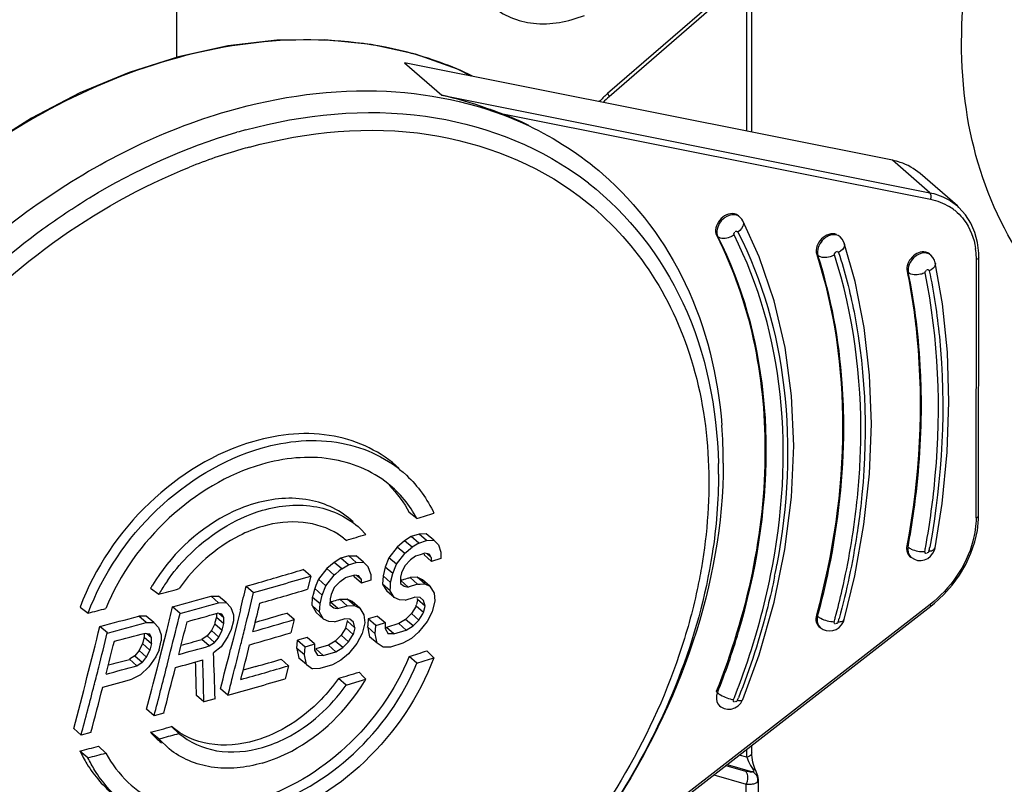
# Model space of a CAD drawing. Header units: millimetres. Extents: x 0 to 420, y 0 to 297.
# Tile 328 of 514: x 357.16 to 359.14, y 132.73 to 134.26. Entities that reach past the tile are written whole.
import ezdxf

# ---------------------------------------------------------------- set-up
doc = ezdxf.new("R2010")
doc.units = ezdxf.units.MM
doc.header["$LTSCALE"] = 23.1
doc.layers.get('0').update_dxf_attribs({"linetype": 'CONTINUOUS'})
doc.layers.add('COURBES', color=7, linetype='CONTINUOUS')

msp = doc.modelspace()

# ---------------------------------------------------------------- linework, layer by layer
at = {"color": 7, "linetype": 'Continuous'}
for p, q in [((358.621, 134.3569), (358.3429, 134.1162)), ((358.6324, 134.0386), (358.6324, 134.3591)), ((358.6241, 134.3505), (358.346, 134.1097)), ((358.6224, 134.0405), (358.6224, 134.3491)), ((358.9154, 133.982), (357.9349, 134.178)), ((357.9349, 134.178), (358.0099, 134.1128)), ((358.0099, 134.1128), (358.9904, 133.9168)), ((358.1288, 134.0761), (358.9915, 133.9036)), ((358.9904, 133.9168), (358.9154, 133.982)), ((359.0454, 133.8902), (358.9704, 133.9553)), ((358.608, 133.8684), (358.6055, 133.8705)), ((358.608, 133.8684), (358.6078, 133.8685)), ((358.5645, 133.8284), (358.562, 133.8305)), ((358.81, 133.828), (358.8091, 133.8288)), ((358.7654, 133.7908), (358.7629, 133.793)), ((358.992, 133.7917), (358.9895, 133.7938)), ((358.9921, 133.7915), (358.992, 133.7917)), ((359.0881, 133.2684), (359.0887, 133.7868)), ((359.0831, 133.264), (359.0837, 133.7825)), ((358.9469, 133.7566), (358.9444, 133.7588)), ((358.8578, 133.2503), (358.8689, 133.3522)), ((357.9599, 133.2622), (357.9445, 133.2744)), ((357.8463, 133.242), (357.8574, 133.2305)), ((357.9641, 133.2312), (357.9485, 133.2263)), ((357.9786, 133.2317), (357.9641, 133.2312)), ((357.9791, 133.2182), (357.9641, 133.2312)), ((357.9937, 133.2187), (357.9786, 133.2317)), ((357.8178, 133.2184), (357.8137, 133.2218)), ((357.935, 133.2179), (357.9204, 133.2052)), ((357.9485, 133.2263), (357.935, 133.2179)), ((357.95, 133.2049), (357.935, 133.2179)), ((357.9635, 133.2132), (357.9485, 133.2263)), ((357.9635, 133.2132), (357.95, 133.2049)), ((357.9635, 133.2132), (357.9791, 133.2182)), ((357.9791, 133.2182), (357.9937, 133.2187)), ((357.9937, 133.2187), (358.003, 133.2093)), ((357.9204, 133.2052), (357.9036, 133.1836)), ((357.9186, 133.1705), (357.9354, 133.1921)), ((357.9354, 133.1921), (357.9204, 133.2052)), ((357.9354, 133.1921), (357.9378, 133.1942)), ((357.9378, 133.1942), (357.9475, 133.2027)), ((357.9475, 133.2027), (357.95, 133.2049)), ((357.9666, 133.1896), (357.9572, 133.1867)), ((357.976, 133.1926), (357.9666, 133.1896)), ((357.9843, 133.1911), (357.9759, 133.1926)), ((357.9884, 133.1842), (357.9795, 133.1919)), ((357.9849, 133.19), (357.9843, 133.1911)), ((357.9884, 133.1842), (357.9849, 133.19)), ((358.003, 133.2093), (358.0081, 133.1946)), ((358.0081, 133.1946), (358.0081, 133.1823)), ((358.9438, 133.2073), (358.9463, 133.2051)), ((357.7937, 133.1744), (357.7789, 133.1618)), ((357.8073, 133.1827), (357.7937, 133.1744)), ((357.8087, 133.1614), (357.7937, 133.1744)), ((357.8231, 133.1875), (357.8073, 133.1827)), ((357.8223, 133.1696), (357.8073, 133.1827)), ((357.8223, 133.1696), (357.8381, 133.1744)), ((357.8231, 133.1875), (357.8378, 133.1878)), ((357.8381, 133.1744), (357.8231, 133.1875)), ((357.8528, 133.1748), (357.8378, 133.1878)), ((357.8381, 133.1744), (357.8528, 133.1748)), ((357.8528, 133.1748), (357.8622, 133.1654)), ((357.9036, 133.1836), (357.8963, 133.1649)), ((357.9186, 133.1705), (357.9036, 133.1836)), ((357.9174, 133.1674), (357.9186, 133.1705)), ((357.9174, 133.1674), (357.9186, 133.1705)), ((357.9468, 133.1793), (357.9353, 133.1675)), ((357.9572, 133.1867), (357.9468, 133.1793)), ((357.9894, 133.1764), (357.9744, 133.1894)), ((357.9884, 133.1842), (357.9887, 133.1816)), ((357.9884, 133.1842), (357.9887, 133.1816)), ((357.9887, 133.1816), (357.9894, 133.1764)), ((358.0081, 133.1823), (357.9894, 133.1764)), ((358.9495, 133.1871), (358.952, 133.1849)), ((358.952, 133.1849), (358.9522, 133.1848)), ((357.7464, 133.1469), (357.7314, 133.1599)), ((357.7789, 133.1618), (357.762, 133.1403)), ((357.7939, 133.1488), (357.7789, 133.1618)), ((357.7964, 133.1509), (357.7939, 133.1488)), ((357.8038, 133.1573), (357.7964, 133.1509)), ((357.8087, 133.1614), (357.8038, 133.1573)), ((357.8087, 133.1614), (357.8223, 133.1696)), ((357.8674, 133.1506), (357.8622, 133.1654)), ((357.8674, 133.1506), (357.8673, 133.1383)), ((357.8963, 133.1649), (357.892, 133.1472)), ((357.9113, 133.1519), (357.8963, 133.1649)), ((357.907, 133.1342), (357.9113, 133.1519)), ((357.9113, 133.1519), (357.9174, 133.1674)), ((357.929, 133.1533), (357.9269, 133.1445)), ((357.9353, 133.1675), (357.929, 133.1533)), ((357.6168, 133.1265), (357.6363, 133.1321)), ((357.7464, 133.1469), (357.7401, 133.1204)), ((357.762, 133.1403), (357.757, 133.1279)), ((357.777, 133.1273), (357.762, 133.1403)), ((357.777, 133.1273), (357.7939, 133.1488)), ((357.8054, 133.1359), (357.7938, 133.1242)), ((357.8054, 133.1359), (357.816, 133.1431)), ((357.8253, 133.146), (357.816, 133.1431)), ((357.8349, 133.1489), (357.8253, 133.146)), ((357.8485, 133.1325), (357.8335, 133.1456)), ((357.8433, 133.1473), (357.8349, 133.1489)), ((357.8475, 133.1404), (357.8385, 133.1482)), ((357.844, 133.1462), (357.8433, 133.1473)), ((357.8475, 133.1404), (357.844, 133.1462)), ((357.8475, 133.1404), (357.8478, 133.1378)), ((357.8475, 133.1404), (357.8478, 133.1378)), ((357.8478, 133.1378), (357.8485, 133.1325)), ((357.8673, 133.1383), (357.8485, 133.1325)), ((357.892, 133.1472), (357.8909, 133.1306)), ((357.9059, 133.1175), (357.8909, 133.1306)), ((357.8909, 133.1306), (357.8991, 133.1168)), ((357.907, 133.1342), (357.892, 133.1472)), ((357.9065, 133.1259), (357.907, 133.1342)), ((357.9269, 133.1445), (357.9268, 133.1322)), ((357.9268, 133.1322), (357.9341, 133.1263)), ((357.9424, 133.1248), (357.9274, 133.1379)), ((357.9305, 133.1389), (357.9288, 133.1383)), ((357.9611, 133.1307), (357.9424, 133.1248)), ((357.9606, 133.1443), (357.9461, 133.1438)), ((357.9611, 133.1307), (357.9461, 133.1438)), ((357.9757, 133.1312), (357.9606, 133.1443)), ((357.971, 133.1394), (357.9606, 133.1443)), ((357.9611, 133.1307), (357.966, 133.1309)), ((357.966, 133.1309), (357.9732, 133.1311)), ((357.986, 133.1263), (357.971, 133.1394)), ((357.9732, 133.1311), (357.9757, 133.1312)), ((357.9757, 133.1312), (357.986, 133.1263)), ((357.4249, 133.1224), (357.4413, 133.1104)), ((357.6168, 133.1265), (357.6318, 133.1135)), ((357.7546, 133.1218), (357.7524, 133.113)), ((357.757, 133.1279), (357.7546, 133.1218)), ((357.7696, 133.1087), (357.7546, 133.1218)), ((357.7696, 133.1087), (357.777, 133.1273)), ((357.7938, 133.1242), (357.7875, 133.11)), ((357.9141, 133.1038), (357.8991, 133.1168)), ((357.9059, 133.1175), (357.9065, 133.1259)), ((357.9141, 133.1038), (357.9059, 133.1175)), ((357.9341, 133.1263), (357.9368, 133.1258)), ((357.9368, 133.1258), (357.9424, 133.1248)), ((357.986, 133.1263), (357.9942, 133.1127)), ((357.9942, 133.1127), (357.9961, 133.097)), ((357.5463, 133.1065), (357.5613, 133.1066)), ((357.5613, 133.0934), (357.5463, 133.1065)), ((357.5763, 133.0935), (357.5613, 133.1066)), ((357.5613, 133.0934), (357.5763, 133.0935)), ((357.5859, 133.084), (357.5763, 133.0935)), ((357.7491, 133.0875), (357.7503, 133.1041)), ((357.7653, 133.0911), (357.7503, 133.1041)), ((357.7647, 133.0828), (357.7653, 133.0911)), ((357.7653, 133.0911), (357.7696, 133.1087)), ((357.7853, 133.1012), (357.7852, 133.0889)), ((357.7875, 133.11), (357.7853, 133.1012)), ((357.801, 133.0814), (357.786, 133.0945)), ((357.7892, 133.0954), (357.7873, 133.0948)), ((357.8049, 133.1002), (357.8196, 133.1005)), ((357.8199, 133.0871), (357.8049, 133.1002)), ((357.8346, 133.0875), (357.8196, 133.1005)), ((357.83, 133.0956), (357.8196, 133.1005)), ((357.845, 133.0825), (357.83, 133.0956)), ((357.9245, 133.0989), (357.9141, 133.1038)), ((357.9359, 133.0984), (357.9245, 133.0989)), ((357.9359, 133.0984), (357.9547, 133.1043)), ((357.9661, 133.1038), (357.9547, 133.1043)), ((357.9613, 133.0997), (357.9602, 133.0953)), ((357.9763, 133.0867), (357.9613, 133.0997)), ((357.9733, 133.0979), (357.9661, 133.1038)), ((357.9763, 133.0867), (357.9733, 133.0979)), ((357.9961, 133.097), (357.9907, 133.075)), ((357.2833, 133.0845), (357.2993, 133.0724)), ((357.484, 133.0719), (357.469, 133.0849)), ((357.5569, 133.0717), (357.5569, 133.0664)), ((357.5677, 133.0706), (357.5592, 133.0723)), ((357.5628, 133.0716), (357.572, 133.0636)), ((357.5859, 133.084), (357.5912, 133.0691)), ((357.6053, 133.0792), (357.5992, 133.0548)), ((357.7133, 133.0594), (357.6983, 133.0725)), ((357.7641, 133.0745), (357.7491, 133.0875)), ((357.7491, 133.0875), (357.7574, 133.0737)), ((357.7724, 133.0606), (357.7574, 133.0737)), ((357.7641, 133.0745), (357.7647, 133.0828)), ((357.7724, 133.0606), (357.7641, 133.0745)), ((357.7852, 133.0889), (357.7926, 133.083)), ((357.7926, 133.083), (357.7953, 133.0825)), ((357.7953, 133.0825), (357.801, 133.0814)), ((357.801, 133.0814), (357.8199, 133.0871)), ((357.8199, 133.0871), (357.8321, 133.0874)), ((357.8321, 133.0874), (357.8346, 133.0875)), ((357.8346, 133.0875), (357.845, 133.0825)), ((357.845, 133.0825), (357.8533, 133.0688)), ((357.9486, 133.0714), (357.937, 133.0597)), ((357.9581, 133.0866), (357.9486, 133.0714)), ((357.9636, 133.0584), (357.9486, 133.0714)), ((357.9731, 133.0735), (357.9581, 133.0866)), ((357.9669, 133.0637), (357.9715, 133.071)), ((357.9715, 133.071), (357.9731, 133.0735)), ((357.9715, 133.071), (357.9731, 133.0735)), ((357.9731, 133.0735), (357.9763, 133.0867)), ((357.9907, 133.075), (357.9801, 133.0555)), ((358.9907, 133.0897), (358.2698, 132.5297)), ((358.271, 132.5262), (358.9919, 133.0862)), ((357.4161, 133.0534), (357.4011, 133.0664)), ((357.4162, 133.0664), (357.4011, 133.0664)), ((357.4161, 133.0534), (357.4312, 133.0534)), ((357.4312, 133.0534), (357.4162, 133.0664)), ((357.4312, 133.0534), (357.4409, 133.0437)), ((357.5537, 133.0512), (357.5472, 133.0372)), ((357.5542, 133.0534), (357.5537, 133.0512)), ((357.5542, 133.0534), (357.5537, 133.0512)), ((357.5537, 133.0512), (357.5687, 133.0382)), ((357.5564, 133.0622), (357.5542, 133.0534)), ((357.5569, 133.0644), (357.5564, 133.0622)), ((357.5569, 133.0644), (357.5564, 133.0622)), ((357.5569, 133.0664), (357.5569, 133.0644)), ((357.5569, 133.0664), (357.5569, 133.0644)), ((357.5569, 133.0644), (357.5719, 133.0514)), ((357.572, 133.0636), (357.5677, 133.0706)), ((357.5687, 133.0382), (357.5719, 133.0514)), ((357.5719, 133.0514), (357.572, 133.0636)), ((357.5912, 133.0568), (357.5868, 133.0392)), ((357.5992, 133.0548), (357.5911, 133.0224)), ((357.5912, 133.0691), (357.5912, 133.0568)), ((357.7133, 133.0594), (357.7068, 133.0331)), ((357.7829, 133.0556), (357.7724, 133.0606)), ((357.7945, 133.055), (357.7829, 133.0556)), ((357.7945, 133.055), (357.8134, 133.0607)), ((357.8249, 133.0602), (357.8134, 133.0607)), ((357.817, 133.0428), (357.8202, 133.056)), ((357.8353, 133.043), (357.8203, 133.056)), ((357.8322, 133.0542), (357.8249, 133.0602)), ((357.8353, 133.043), (357.8322, 133.0542)), ((357.8552, 133.0531), (357.8498, 133.0312)), ((357.8533, 133.0688), (357.8552, 133.0531)), ((357.8621, 133.0607), (357.8613, 133.0496)), ((357.8809, 133.0665), (357.8621, 133.0607)), ((357.8771, 133.0477), (357.8621, 133.0607)), ((357.8771, 133.0477), (357.8924, 133.0524)), ((357.8809, 133.0665), (357.896, 133.0535)), ((357.8924, 133.0524), (357.896, 133.0535)), ((357.8924, 133.0524), (357.896, 133.0535)), ((357.896, 133.0535), (357.8958, 133.0413)), ((357.9234, 133.0514), (357.8984, 133.0436)), ((357.937, 133.0597), (357.9234, 133.0514)), ((357.9384, 133.0383), (357.9234, 133.0514)), ((357.952, 133.0466), (357.937, 133.0597)), ((357.952, 133.0466), (357.9636, 133.0584)), ((357.9801, 133.0555), (357.9633, 133.034)), ((357.9636, 133.0584), (357.9669, 133.0637)), ((358.7647, 133.0661), (358.7622, 133.0683)), ((357.338, 133.0325), (357.323, 133.0456)), ((357.4118, 133.0317), (357.4118, 133.0263)), ((357.4139, 133.0323), (357.4225, 133.0305)), ((357.4176, 133.0315), (357.4268, 133.0235)), ((357.4409, 133.0437), (357.4462, 133.0288)), ((357.4435, 132.9828), (357.4578, 133.0395)), ((357.5472, 133.0372), (357.5385, 133.0266)), ((357.5472, 133.0372), (357.5622, 133.0241)), ((357.5622, 133.0241), (357.5687, 133.0382)), ((357.5868, 133.0392), (357.5803, 133.0252)), ((357.817, 133.0428), (357.8074, 133.0278)), ((357.832, 133.0298), (357.817, 133.0428)), ((357.8353, 133.043), (357.832, 133.0298)), ((357.8759, 133.0311), (357.8609, 133.0441)), ((357.8609, 133.0441), (357.8628, 133.0346)), ((357.8613, 133.0496), (357.8611, 133.0469)), ((357.8628, 133.0346), (357.8648, 133.0251)), ((357.8759, 133.0311), (357.8771, 133.0477)), ((357.8958, 133.0413), (357.9019, 133.031)), ((357.9134, 133.0305), (357.8984, 133.0436)), ((357.9134, 133.0305), (357.9384, 133.0383)), ((357.9384, 133.0383), (357.952, 133.0466)), ((357.9633, 133.034), (357.9486, 133.0213)), ((358.7674, 133.0456), (358.7699, 133.0434)), ((358.7699, 133.0434), (358.77, 133.0433)), ((358.7701, 133.0432), (358.7759, 133.0394)), ((357.409, 133.0133), (357.4085, 133.0111)), ((357.409, 133.0133), (357.4085, 133.0111)), ((357.4112, 133.0221), (357.409, 133.0133)), ((357.4118, 133.0243), (357.4112, 133.0221)), ((357.4118, 133.0243), (357.4112, 133.0221)), ((357.4118, 133.0263), (357.4118, 133.0243)), ((357.4118, 133.0263), (357.4118, 133.0243)), ((357.4118, 133.0243), (357.4268, 133.0112)), ((357.4268, 133.0235), (357.4225, 133.0305)), ((357.4268, 133.0112), (357.4268, 133.0235)), ((357.4418, 132.999), (357.4462, 133.0165)), ((357.4462, 133.0288), (357.4462, 133.0165)), ((357.4473, 132.9976), (357.453, 133.0203)), ((357.5385, 133.0266), (357.5278, 133.0195)), ((357.5428, 133.0064), (357.5278, 133.0195)), ((357.5385, 133.0266), (357.5535, 133.0135)), ((357.5428, 133.0064), (357.5535, 133.0135)), ((357.5535, 133.0135), (357.5544, 133.0146)), ((357.5535, 133.0135), (357.5544, 133.0146)), ((357.5544, 133.0146), (357.5607, 133.0224)), ((357.5607, 133.0224), (357.5622, 133.0241)), ((357.5607, 133.0224), (357.5622, 133.0241)), ((357.5803, 133.0252), (357.5663, 133.0049)), ((357.5911, 133.0224), (357.5855, 133.0001)), ((357.6063, 133.0101), (357.6071, 133.0132)), ((357.7188, 133.0013), (357.72, 133.0179)), ((357.7391, 133.0235), (357.72, 133.0179)), ((357.72, 133.0179), (357.735, 133.0048)), ((357.7541, 133.0105), (357.7391, 133.0235)), ((357.7957, 133.0162), (357.782, 133.008)), ((357.8074, 133.0278), (357.7957, 133.0162)), ((357.8107, 133.0031), (357.7957, 133.0162)), ((357.8224, 133.0148), (357.8074, 133.0278)), ((357.8107, 133.0031), (357.8224, 133.0148)), ((357.8391, 133.0117), (357.8221, 132.9904)), ((357.8224, 133.0148), (357.8258, 133.0202)), ((357.8258, 133.0202), (357.8304, 133.0273)), ((357.8304, 133.0273), (357.832, 133.0298)), ((357.8304, 133.0273), (357.832, 133.0298)), ((357.8498, 133.0312), (357.8391, 133.0117)), ((357.8798, 133.012), (357.8648, 133.0251)), ((357.8798, 133.012), (357.8759, 133.0311)), ((357.8922, 133.0037), (357.8798, 133.012)), ((357.9134, 133.0305), (357.9019, 133.031)), ((357.9318, 133.012), (357.9068, 133.0042)), ((357.9486, 133.0213), (357.9318, 133.012)), ((357.4019, 132.9971), (357.3932, 132.9866)), ((357.4085, 133.0111), (357.4019, 132.9971)), ((357.4019, 132.9971), (357.4169, 132.9841)), ((357.4085, 133.0111), (357.4235, 132.9981)), ((357.4169, 132.9841), (357.4235, 132.9981)), ((357.4268, 133.0112), (357.4235, 132.9981)), ((357.4418, 132.999), (357.4352, 132.9849)), ((357.4587, 132.9704), (357.4651, 132.9957)), ((357.5663, 133.0049), (357.5513, 132.9925)), ((357.7338, 132.9883), (357.7188, 133.0013)), ((357.7188, 133.0013), (357.7228, 132.9822)), ((357.7338, 132.9883), (357.735, 133.0048)), ((357.735, 133.0048), (357.7506, 133.0094)), ((357.7506, 133.0094), (357.7541, 133.0105)), ((357.7506, 133.0094), (357.7541, 133.0105)), ((357.7541, 133.0105), (357.7539, 132.9983)), ((357.7539, 132.9983), (357.7601, 132.988)), ((357.782, 133.008), (357.7567, 133.0004)), ((357.7717, 132.9874), (357.7567, 133.0004)), ((357.7717, 132.9874), (357.797, 132.9949)), ((357.797, 132.9949), (357.782, 133.008)), ((357.797, 132.9949), (357.8107, 133.0031)), ((357.9068, 133.0042), (357.8922, 133.0037)), ((357.9938, 132.9824), (357.9798, 132.9965)), ((357.3932, 132.9866), (357.3823, 132.9796)), ((357.3973, 132.9666), (357.3823, 132.9796)), ((357.3932, 132.9866), (357.4082, 132.9736)), ((357.3973, 132.9666), (357.4082, 132.9736)), ((357.4082, 132.9736), (357.4092, 132.9747)), ((357.4082, 132.9736), (357.4092, 132.9747)), ((357.4092, 132.9747), (357.4155, 132.9823)), ((357.4155, 132.9823), (357.4169, 132.9841)), ((357.4155, 132.9823), (357.4169, 132.9841)), ((357.4352, 132.9849), (357.4211, 132.9648)), ((357.4378, 132.9605), (357.4444, 132.9865)), ((357.7019, 132.9667), (357.6869, 132.9798)), ((357.7378, 132.9692), (357.7228, 132.9822)), ((357.7378, 132.9692), (357.7338, 132.9883)), ((357.7601, 132.988), (357.7717, 132.9874)), ((357.8072, 132.9778), (357.7903, 132.9687)), ((357.8221, 132.9904), (357.8072, 132.9778)), ((357.9596, 132.9716), (357.9442, 132.9852)), ((357.4211, 132.9648), (357.4048, 132.9482)), ((357.458, 132.9675), (357.4587, 132.9704)), ((357.6363, 132.965), (357.6109, 132.9578)), ((357.7019, 132.9667), (357.6952, 132.9405)), ((357.7378, 132.9692), (357.7503, 132.9608)), ((357.765, 132.9611), (357.7503, 132.9608)), ((357.7903, 132.9687), (357.765, 132.9611)), ((357.8526, 132.9445), (357.8435, 132.9539)), ((357.4048, 132.9482), (357.3874, 132.9395)), ((357.8175, 132.9277), (357.8022, 132.9413)), ((357.8175, 132.9277), (357.8369, 132.9335)), ((357.8369, 132.9335), (357.8573, 132.9397)), ((357.8573, 132.9397), (357.8526, 132.9445)), ((357.3119, 132.9295), (357.3116, 132.9283)), ((357.5802, 132.9074), (357.5652, 132.9205)), ((358.5636, 132.9126), (358.5611, 132.9147)), ((357.532, 132.8939), (357.517, 132.9069)), ((357.5545, 132.9002), (357.532, 132.8939)), ((357.4318, 132.8663), (357.4168, 132.8794)), ((358.5667, 132.887), (358.5676, 132.8862)), ((357.4513, 132.8716), (357.4318, 132.8663)), ((357.2853, 132.8274), (357.2703, 132.8404)), ((357.4671, 132.8446), (357.4818, 132.8308)), ((357.3049, 132.8325), (357.2853, 132.8274)), ((357.4384, 132.8218), (357.4248, 132.833)), ((357.4411, 132.8196), (357.4384, 132.8218)), ((357.4411, 132.8196), (357.4384, 132.8218)), ((357.4411, 132.8196), (357.4482, 132.8215)), ((357.4411, 132.8196), (357.4482, 132.8215)), ((357.462, 132.7996), (357.4411, 132.8196)), ((357.299, 132.7819), (357.283, 132.7953)), ((357.3202, 132.8051), (357.3348, 132.7912)), ((358.6224, 132.7829), (358.6224, 132.7992)), ((358.6324, 132.7916), (358.6324, 132.8069)), ((358.6224, 132.7829), (358.6071, 132.7873)), ((358.6224, 132.7829), (358.626, 132.7746)), ((358.5802, 132.7664), (358.6196, 132.755)), ((358.583, 132.7685), (358.634, 132.7538)), ((358.6265, 132.7534), (358.6196, 132.755)), ((358.5561, 132.7476), (358.621, 132.7289)), ((358.6348, 132.7538), (358.634, 132.7538)), ((358.646, 132.5253), (358.646, 132.7379)), ((358.621, 132.5037), (358.621, 132.7289))]:
    msp.add_line(p, q, dxfattribs=at)
for points in [[(358.0688, 134.1512), (358.0412, 134.1652), (357.9569, 134.1951), (357.8678, 134.2148), (357.7747, 134.2241), (357.6785, 134.223), (357.5803, 134.2117), (357.481, 134.1901), (357.3815, 134.1585), (357.2827, 134.1172), (357.1856, 134.0666), (357.0912, 134.0072), (357.0004, 133.9395), (356.9141, 133.864), (356.8331, 133.7816), (356.7584, 133.6931), (356.6909, 133.5995), (356.6311, 133.5017), (356.5798, 133.4008), (356.5375, 133.2979), (356.5046, 133.1942), (356.4814, 133.0907), (356.4679, 132.9886), (356.4643, 132.9032)], [(359.0887, 133.7868), (359.0885, 133.7952), (359.086, 133.8166), (359.0807, 133.8368), (359.0727, 133.8555), (359.062, 133.8725), (359.0487, 133.8872), (359.0454, 133.8902)], [(358.6145, 133.8601), (358.6123, 133.8636), (358.6078, 133.8685)], [(358.7124, 133.3051), (358.7168, 133.4082), (358.7124, 133.5089), (358.6993, 133.6062), (358.6775, 133.6995), (358.6472, 133.7879), (358.6144, 133.8601)], [(358.8183, 133.8155), (358.8169, 133.8189), (358.814, 133.8238), (358.8101, 133.828)], [(358.8689, 133.3522), (358.8727, 133.4524), (358.8691, 133.5506), (358.8581, 133.6461), (358.8399, 133.7385), (358.8183, 133.8155)], [(359.0011, 133.7761), (358.9994, 133.7816), (358.9964, 133.7868), (358.9922, 133.7915)], [(359.0006, 133.2033), (359.0148, 133.2923), (359.0251, 133.3954), (359.0286, 133.497), (359.0253, 133.5967), (359.0153, 133.694), (359.0011, 133.7761)], [(358.6773, 133.0945), (358.6992, 133.2002), (358.7124, 133.3051)], [(358.8179, 133.0593), (358.8393, 133.1475), (358.8578, 133.2503)], [(358.9919, 133.0862), (358.9995, 133.0924), (359.018, 133.1095), (359.0348, 133.1285), (359.0497, 133.1489), (359.0624, 133.1704), (359.0727, 133.1927), (359.0805, 133.2155), (359.0856, 133.2384), (359.088, 133.261), (359.0881, 133.2684)], [(358.9591, 133.1805), (358.9656, 133.1784), (358.9727, 133.1781), (358.9794, 133.1794), (358.9859, 133.1823), (358.9918, 133.1868), (358.9964, 133.1926), (358.9995, 133.1991), (359.0006, 133.2033)], [(358.9523, 133.1847), (358.9532, 133.184), (358.9591, 133.1805)], [(358.6145, 132.899), (358.647, 132.9889), (358.6773, 133.0945)], [(358.7759, 133.0394), (358.7821, 133.0372), (358.7888, 133.0365), (358.7954, 133.0374), (358.8019, 133.0398), (358.8079, 133.0438), (358.8128, 133.049), (358.8164, 133.0551), (358.8179, 133.0594)], [(358.5768, 132.8809), (358.5835, 132.8795), (358.5908, 132.8797), (358.5982, 132.8819), (358.6049, 132.886), (358.6103, 132.8916), (358.6141, 132.8981), (358.6145, 132.899)], [(358.5676, 132.8862), (358.5702, 132.8842), (358.5768, 132.8809)], [(358.6403, 132.7564), (358.6401, 132.7567), (358.6386, 132.7601), (358.6372, 132.764), (358.6358, 132.7683), (358.6347, 132.7729), (358.6337, 132.7777), (358.633, 132.7827), (358.6325, 132.7876), (358.6324, 132.7916)], [(358.646, 132.7379), (358.6456, 132.742), (358.6448, 132.7456), (358.6436, 132.749), (358.6421, 132.7525), (358.6403, 132.7564)]]:
    msp.add_lwpolyline(points, dxfattribs=at)
for centre, radius, start, end in [((358.4903, 133.9462), 0.2249, 131.4894, 136.9138), ((358.4793, 133.9558), 0.2036, 130.9096, 135.5937), ((358.4867, 133.9502), 0.2196, 130.8937, 131.4735), ((357.8859, 133.4298), 0.6904, 64.352, 69.403), ((357.8958, 133.0069), 1.0734, 105.1341, 106.103), ((357.9136, 132.9424), 1.105, 106.1508, 111.8123), ((357.8955, 133.0016), 1.0431, 105.1343, 106.1033), ((357.9211, 133.4441), 0.6238, 52.055, 54.5776), ((358.9725, 133.7959), 0.109, 52.1969, 58.5997), ((358.9734, 133.7972), 0.1074, 48.037, 52.1858), ((358.5966, 133.8553), 0.0173, 49.6155, 56.6874), ((358.9319, 133.783), 0.1517, 1.3538, 8.3392), ((358.9249, 133.7827), 0.1588, 359.9403, 1.3945), ((357.6201, 133.3747), 0.9552, 359.9217, 4.5078), ((357.6196, 133.3511), 0.9461, 0.0446, 1.3432), ((353.8486, 146.3727), 13.74, 287.41079, 287.56006), ((357.7224, 133.1077), 0.1461, 51.9119, 57.3452), ((353.7574, 146.635), 14.0174, 286.83773, 287.007), ((357.7232, 133.1088), 0.1447, 51.3103, 51.9026), ((358.1435, 133.2133), 0.1708, 187.6026, 188.0455), ((357.323, 133.5049), 1.6855, 349.4483, 349.7948), ((357.3061, 133.5104), 1.7113, 349.4484, 349.7192), ((357.3462, 133.4174), 1.3594, 348.4995, 349.5184), ((353.8036, 146.4086), 13.8186, 286.1026, 286.51362), ((357.7699, 132.9185), 0.3806, 144.9085, 148.8715), ((353.7509, 146.6305), 14.0631, 286.01949, 286.50588), ((358.0943, 133.1819), 0.2634, 187.3251, 187.636), ((358.0195, 133.1719), 0.1879, 187.6381, 188.0432), ((357.7501, 133.7039), 0.5931, 287.3912, 287.5393), ((358.4848, 131.3951), 1.8297, 107.2241, 107.6334), ((357.7204, 133.8619), 0.7528, 287.1995, 287.4473), ((357.7465, 132.9368), 0.3713, 148.9055, 150.0073), ((353.5517, 147.412), 14.8211, 285.21442, 285.37814), ((357.7616, 132.9236), 0.3708, 148.8838, 149.7556), ((344.42, 136.3297), 13.58, 346.15121, 346.35669), ((344.0594, 136.4076), 13.9664, 346.06655, 346.35776), ((353.7704, 146.539), 13.9935, 286.07263, 286.47992), ((359.3288, 132.7297), 1.6223, 166.3368, 166.5503), ((353.7389, 146.6354), 14.0545, 285.3909, 285.718), ((353.7225, 146.7339), 14.1704, 285.39395, 285.71837), ((344.1001, 136.4023), 13.943, 346.02625, 346.26817), ((357.0808, 133.2676), 0.6891, 346.2755, 346.5263), ((357.5933, 133.7343), 0.6682, 286.7572, 286.8722), ((358.4226, 131.0196), 2.1703, 106.6219, 106.9695), ((357.5548, 133.9277), 0.8645, 286.6, 286.8179), ((358.6292, 132.9285), 0.6895, 165.9963, 166.5607), ((357.5357, 132.986), 0.4405, 14.9585, 15.2092), ((353.4569, 147.7259), 15.1489, 284.69317, 284.83303), ((344.4502, 136.2854), 13.4065, 345.98871, 346.18889), ((343.9914, 136.3884), 13.8942, 345.8669, 346.1905), ((353.7305, 146.685), 14.1409, 285.45176, 285.70906), ((353.7921, 146.3716), 13.8609, 286.10261, 286.36874), ((357.5862, 133.178), 0.3829, 346.1788, 346.516), ((353.6622, 146.9147), 14.3441, 284.78602, 285.10879), ((353.6539, 146.9855), 14.4312, 284.7906, 285.11141), ((344.006, 136.3894), 13.8979, 345.83952, 346.11914), ((353.7962, 146.3965), 13.9004, 286.01184, 286.36754), ((357.3515, 132.9298), 0.4855, 15.0701, 15.3003), ((357.2344, 133.482), 1.6208, 344.73, 345.0404), ((357.2317, 133.485), 1.6322, 344.7301, 344.9716), ((344.0528, 136.3472), 13.6748, 345.14101, 346.02837), ((343.9006, 136.3763), 13.8471, 345.73192, 346.02626), ((353.6549, 146.9618), 14.4278, 284.84797, 285.10194), ((344.1344, 136.389), 13.8892, 345.93342, 346.06641), ((353.8096, 146.3257), 13.8522, 285.98336, 286.34041), ((357.2227, 133.0916), 0.6399, 355.7449, 355.9915), ((357.9155, 133.4348), 0.3916, 267.2213, 267.4977), ((343.9567, 136.3668), 13.8081, 345.67399, 345.95502), ((353.7247, 146.6057), 14.1085, 285.46277, 285.6381), ((353.7218, 146.6554), 14.1737, 285.38255, 285.63945), ((343.2673, 132.4475), 14.2944, 1.81465, 2.185), ((344.4557, 136.3153), 13.5419, 345.48173, 345.82934), ((344.215, 136.3688), 13.8061, 345.63432, 345.92039), ((344.237, 136.368), 13.8018, 345.61456, 345.91433), ((354.1465, 145.0163), 12.6162, 287.51865, 287.68809), ((353.6493, 146.8823), 14.3952, 284.8562, 285.03003), ((353.7165, 146.6499), 14.1934, 285.35492, 285.58458), ((342.3888, 132.5507), 15.1323, 1.34875, 1.60406), ((343.2822, 132.5609), 14.2536, 1.33851, 1.67825), ((353.7895, 146.2902), 13.8693, 286.10253, 286.32024), ((354.1285, 145.1102), 12.7288, 287.51658, 287.67781), ((344.0136, 136.3477), 13.7307, 345.58475, 345.73151), ((353.6473, 146.9295), 14.4578, 284.77964, 285.03328), ((344.3723, 136.2988), 13.4853, 345.31149, 345.66768), ((344.1791, 136.3407), 13.7006, 345.3096, 345.74661), ((344.1869, 136.3436), 13.7112, 345.33188, 345.72711), ((353.8479, 146.127), 13.713, 285.90616, 286.32255), ((354.0361, 145.3991), 13.0146, 286.82037, 287.01078), ((353.6431, 146.9208), 14.474, 284.75234, 284.99246), ((344.2935, 136.3487), 13.7251, 345.47945, 345.63419), ((353.8554, 146.076), 13.6852, 285.7935, 286.29457), ((357.5369, 133.1265), 0.3709, 328.8841, 329.756), ((344.0852, 136.3291), 13.6567, 345.14287, 345.58049), ((344.1037, 136.3291), 13.6564, 345.16497, 345.56122), ((357.1501, 133.4712), 1.555, 338.3926, 338.6388), ((357.1467, 133.4744), 1.5671, 338.3927, 338.5831), ((353.8487, 145.9848), 13.6293, 285.21156, 285.39608), ((357.5496, 132.9407), 0.1648, 220.8001, 231.2711), ((353.8478, 146.0268), 13.6873, 285.25085, 285.39685), ((353.7565, 146.3641), 14.0195, 284.5688, 284.72617), ((353.7787, 146.3184), 13.9868, 284.57758, 284.72899), ((358.6245, 132.7357), 0.0204, 6.0744, 18.0585), ((358.625, 132.7357), 0.0199, 355.7924, 6.1131)]:
    msp.add_arc(centre, radius, start, end, dxfattribs=at)
for points, knots in [([(359.2864, 133.6599), (359.2267, 133.7115), (359.1242, 133.8431), (359.0491, 134.089), (359.0524, 134.3639), (359.1313, 134.6462), (359.2788, 134.9155), (359.5448, 135.2234), (359.8156, 135.3889), (360.0065, 135.444)], [0, 0, 0, 0, 0.104397, 0.214712, 0.334327, 0.463302, 0.59899, 0.737101, 1, 1, 1, 1]), ([(358.1095, 134.2928), (358.1325, 134.2728), (358.1975, 134.2473), (358.2641, 134.2604), (358.2962, 134.2731)], [0, 0, 0, 0, 0.468833, 1, 1, 1, 1]), ([(357.9408, 134.199), (357.8632, 134.2191), (357.6944, 134.2343), (357.4373, 134.1867), (357.1832, 134.0741), (356.8691, 133.8474), (356.5706, 133.4638), (356.4662, 133.0851), (356.4656, 132.9032)], [0, 0, 0, 0, 0.109257, 0.226985, 0.352963, 0.484989, 0.751927, 1, 1, 1, 1]), ([(357.5803, 134.0809), (357.6831, 134.1106), (357.8897, 134.1401), (358.0953, 134.0933), (358.1837, 134.0516)], [0, 0, 0, 0, 0.522641, 1, 1, 1, 1]), ([(358.1288, 134.0761), (358.1194, 134.0796), (358.0804, 134.0937), (358.0405, 134.1056), (358.0099, 134.1128)], [0, 0, 0, 0, 0.240967, 1, 1, 1, 1]), ([(358.3429, 134.1162), (358.3439, 134.1147), (358.3448, 134.1131), (358.3466, 134.1102), (358.346, 134.1097)], [0, 0, 0, 0, 0.712635, 1, 1, 1, 1]), ([(356.5834, 132.7983), (356.5837, 133.0785), (356.7345, 133.439), (357.0225, 133.7566), (357.2473, 133.9426), (357.4445, 134.0417), (357.5803, 134.0809)], [0, 0, 0, 0, 0.490612, 0.622209, 0.752423, 1, 1, 1, 1]), ([(357.6155, 134.0431), (357.7321, 134.0746), (357.9677, 134.0988), (358.1936, 134.0158), (358.2827, 133.9525)], [0, 0, 0, 0, 0.524824, 1, 1, 1, 1]), ([(357.6232, 134.0085), (357.7394, 134.0399), (357.9746, 134.0631), (358.1987, 133.9757), (358.2855, 133.9102)], [0, 0, 0, 0, 0.525162, 1, 1, 1, 1]), ([(357.2086, 133.8442), (357.239, 133.8663), (357.3599, 133.947), (357.4944, 134.0083), (357.598, 134.0382)], [0, 0, 0, 0, 0.258007, 1, 1, 1, 1]), ([(358.9705, 133.9553), (358.959, 133.9653), (358.9404, 133.9757), (358.9205, 133.9809), (358.9154, 133.982)], [0, 0, 0, 0, 0.742617, 1, 1, 1, 1]), ([(356.6968, 133.0458), (356.7478, 133.2491), (356.9585, 133.6308), (357.3085, 133.8905), (357.503, 133.9682)], [0, 0, 0, 0, 0.500233, 1, 1, 1, 1]), ([(358.3335, 133.954), (358.4027, 133.8938), (358.5196, 133.7365), (358.5646, 133.5474), (358.5723, 133.4497)], [0, 0, 0, 0, 0.48341, 1, 1, 1, 1]), ([(358.3047, 133.9361), (358.3851, 133.8734), (358.5208, 133.6981), (358.5628, 133.4833), (358.5654, 133.3732)], [0, 0, 0, 0, 0.480852, 1, 1, 1, 1]), ([(358.2855, 133.9102), (358.3365, 133.8716), (358.4283, 133.7759), (358.5501, 133.5267), (358.5558, 133.3052), (358.5313, 133.1632)], [0, 0, 0, 0, 0.233399, 0.474289, 1, 1, 1, 1]), ([(358.9904, 133.9168), (358.9955, 133.9158), (359.0154, 133.9105), (359.0339, 133.9002), (359.0454, 133.8902)], [0, 0, 0, 0, 0.257373, 1, 1, 1, 1]), ([(358.5978, 133.8744), (358.5873, 133.8769), (358.5641, 133.8654), (358.5572, 133.84), (358.562, 133.8305)], [0, 0, 0, 0, 0.504929, 1, 1, 1, 1]), ([(358.5777, 133.8664), (358.5745, 133.8641), (358.5647, 133.8545), (358.5599, 133.8373), (358.5645, 133.8284)], [0, 0, 0, 0, 0.278645, 1, 1, 1, 1]), ([(359.0452, 133.8771), (359.0502, 133.8726), (359.0688, 133.8525), (359.079, 133.8254), (359.0821, 133.805)], [0, 0, 0, 0, 0.242853, 1, 1, 1, 1]), ([(356.8421, 132.2456), (356.7955, 132.2901), (356.7138, 132.3965), (356.6416, 132.5893), (356.62, 132.8058), (356.6605, 133.1176), (356.8353, 133.4992), (357.0716, 133.7446), (357.2086, 133.8442)], [0, 0, 0, 0, 0.105134, 0.21479, 0.331553, 0.456274, 0.723837, 1, 1, 1, 1]), ([(358.6145, 133.86), (358.6153, 133.8584), (358.6169, 133.8497), (358.6101, 133.8418), (358.6047, 133.8378)], [0, 0, 0, 0, 0.208205, 1, 1, 1, 1]), ([(358.562, 133.8305), (358.6288, 133.6998), (358.6925, 133.3802), (358.6219, 133.0684), (358.5611, 132.9147)], [0, 0, 0, 0, 0.470499, 1, 1, 1, 1]), ([(358.5968, 133.832), (358.5942, 133.8301), (358.5847, 133.8247), (358.5705, 133.8232), (358.5645, 133.8284)], [0, 0, 0, 0, 0.290803, 1, 1, 1, 1]), ([(358.6615, 133.3986), (358.6616, 133.4373), (358.6542, 133.5847), (358.6141, 133.7314), (358.5645, 133.8284)], [0, 0, 0, 0, 0.262077, 1, 1, 1, 1]), ([(358.5968, 133.832), (358.5962, 133.8333), (358.596, 133.8361), (358.5981, 133.8368), (358.5987, 133.8369)], [0, 0, 0, 0, 0.705009, 1, 1, 1, 1]), ([(358.6703, 133.148), (358.6943, 133.2671), (358.7104, 133.503), (358.6473, 133.7331), (358.5968, 133.832)], [0, 0, 0, 0, 0.522513, 1, 1, 1, 1]), ([(358.599, 133.8384), (358.5999, 133.839), (358.6017, 133.8407), (358.6035, 133.8385), (358.6033, 133.8377)], [0, 0, 0, 0, 0.587553, 1, 1, 1, 1]), ([(358.6047, 133.8378), (358.6541, 133.7411), (358.717, 133.517), (358.7045, 133.2867), (358.6829, 133.1701)], [0, 0, 0, 0, 0.478145, 1, 1, 1, 1]), ([(358.8028, 133.8331), (358.7932, 133.8371), (358.7684, 133.8275), (358.7596, 133.8034), (358.7629, 133.793)], [0, 0, 0, 0, 0.488902, 1, 1, 1, 1]), ([(358.783, 133.8282), (358.7797, 133.8262), (358.7687, 133.8173), (358.7622, 133.8007), (358.7654, 133.7908)], [0, 0, 0, 0, 0.270365, 1, 1, 1, 1]), ([(358.81, 133.828), (358.805, 133.8324), (358.7937, 133.8333), (358.7853, 133.8295), (358.783, 133.8282)], [0, 0, 0, 0, 0.714158, 1, 1, 1, 1]), ([(358.8183, 133.8154), (358.8188, 133.8139), (358.819, 133.806), (358.8122, 133.8), (358.807, 133.7969)], [0, 0, 0, 0, 0.205675, 1, 1, 1, 1]), ([(358.7629, 133.793), (358.7988, 133.6816), (358.8326, 133.4352), (358.7956, 133.1909), (358.7622, 133.0683)], [0, 0, 0, 0, 0.479492, 1, 1, 1, 1]), ([(358.7987, 133.7921), (358.7959, 133.7905), (358.7856, 133.7861), (358.7716, 133.7855), (358.7654, 133.7908)], [0, 0, 0, 0, 0.283389, 1, 1, 1, 1]), ([(358.8174, 133.4436), (358.8175, 133.4739), (358.8134, 133.5911), (358.7921, 133.708), (358.7654, 133.7908)], [0, 0, 0, 0, 0.258209, 1, 1, 1, 1]), ([(358.7987, 133.7921), (358.7983, 133.7935), (358.7984, 133.7963), (358.8006, 133.7968), (358.8011, 133.7968)], [0, 0, 0, 0, 0.719293, 1, 1, 1, 1]), ([(358.8428, 133.2874), (358.8478, 133.3315), (358.8591, 133.5007), (358.837, 133.6729), (358.7987, 133.7921)], [0, 0, 0, 0, 0.261736, 1, 1, 1, 1]), ([(358.8016, 133.7983), (358.8025, 133.7988), (358.8046, 133.8003), (358.8059, 133.7978), (358.8056, 133.797)], [0, 0, 0, 0, 0.570013, 1, 1, 1, 1]), ([(358.807, 133.7969), (358.8196, 133.7578), (358.8623, 133.5914), (358.866, 133.4161), (358.8512, 133.2865)], [0, 0, 0, 0, 0.239912, 1, 1, 1, 1]), ([(358.9819, 133.7976), (358.9724, 133.7998), (358.9509, 133.7902), (358.9423, 133.7687), (358.9444, 133.7588)], [0, 0, 0, 0, 0.491996, 1, 1, 1, 1]), ([(358.9674, 133.793), (358.964, 133.7914), (358.9522, 133.7831), (358.9447, 133.767), (358.9469, 133.7566)], [0, 0, 0, 0, 0.264373, 1, 1, 1, 1]), ([(358.992, 133.7917), (358.9874, 133.7956), (358.9774, 133.797), (358.9695, 133.7941), (358.9674, 133.793)], [0, 0, 0, 0, 0.717406, 1, 1, 1, 1]), ([(358.984, 133.7621), (358.985, 133.7626), (358.9872, 133.7638), (358.9881, 133.7612), (358.9878, 133.7604)], [0, 0, 0, 0, 0.558066, 1, 1, 1, 1]), ([(359.0011, 133.7761), (359.0014, 133.7747), (359.0009, 133.7674), (358.9941, 133.7626), (358.9891, 133.7602)], [0, 0, 0, 0, 0.202843, 1, 1, 1, 1]), ([(358.9444, 133.7588), (358.9533, 133.7154), (358.9806, 133.5327), (358.9695, 133.3451), (358.9438, 133.2073)], [0, 0, 0, 0, 0.240204, 1, 1, 1, 1]), ([(358.9732, 133.4886), (358.9733, 133.5116), (358.9712, 133.6014), (358.9604, 133.6911), (358.9469, 133.7566)], [0, 0, 0, 0, 0.255473, 1, 1, 1, 1]), ([(358.9806, 133.7561), (358.9777, 133.7547), (358.967, 133.7511), (358.9531, 133.7512), (358.9469, 133.7566)], [0, 0, 0, 0, 0.278184, 1, 1, 1, 1]), ([(358.9819, 133.2063), (358.9904, 133.2535), (359.0152, 133.4356), (359.0081, 133.623), (358.9806, 133.7561)], [0, 0, 0, 0, 0.260782, 1, 1, 1, 1]), ([(358.9891, 133.7602), (358.9981, 133.7165), (359.0259, 133.5326), (359.0152, 133.3438), (358.99, 133.205)], [0, 0, 0, 0, 0.24031, 1, 1, 1, 1]), ([(358.9463, 133.2051), (358.9507, 133.229), (358.9661, 133.3227), (358.9732, 133.4179), (358.9732, 133.4886)], [0, 0, 0, 0, 0.255114, 1, 1, 1, 1]), ([(357.9244, 133.3628), (357.889, 133.3961), (357.7903, 133.4431), (357.6839, 133.4324), (357.6319, 133.4174)], [0, 0, 0, 0, 0.473072, 1, 1, 1, 1]), ([(358.7647, 133.0661), (358.7733, 133.0977), (358.803, 133.2215), (358.8173, 133.3491), (358.8174, 133.4436)], [0, 0, 0, 0, 0.257342, 1, 1, 1, 1]), ([(357.6319, 133.4174), (357.554, 133.3949), (357.4078, 133.3045), (357.3125, 133.163), (357.2833, 133.0845)], [0, 0, 0, 0, 0.492199, 1, 1, 1, 1]), ([(357.6469, 133.4037), (357.6988, 133.4186), (357.805, 133.4293), (357.9036, 133.3824), (357.9389, 133.3492)], [0, 0, 0, 0, 0.526927, 1, 1, 1, 1]), ([(357.2993, 133.0724), (357.3286, 133.1505), (357.4237, 133.2913), (357.5693, 133.3812), (357.6469, 133.4037)], [0, 0, 0, 0, 0.507867, 1, 1, 1, 1]), ([(357.9016, 133.3327), (357.869, 133.3588), (357.7829, 133.3939), (357.6923, 133.3839), (357.6477, 133.371)], [0, 0, 0, 0, 0.47373, 1, 1, 1, 1]), ([(358.5636, 132.9126), (358.5795, 132.9526), (358.634, 133.1092), (358.6614, 133.2759), (358.6615, 133.3986)], [0, 0, 0, 0, 0.260078, 1, 1, 1, 1]), ([(357.6477, 133.371), (357.5791, 133.3512), (357.4498, 133.2729), (357.3632, 133.1502), (357.3351, 133.0818)], [0, 0, 0, 0, 0.491205, 1, 1, 1, 1]), ([(358.5753, 133.3734), (358.575, 133.1317), (358.4393, 132.7569), (358.1127, 132.3785), (357.8991, 132.2293), (357.7858, 132.1725)], [0, 0, 0, 0, 0.485132, 0.745653, 1, 1, 1, 1]), ([(358.5657, 133.3518), (358.5657, 133.2983), (358.5471, 133.0729), (358.4599, 132.8559), (358.3691, 132.7098)], [0, 0, 0, 0, 0.237286, 1, 1, 1, 1]), ([(357.6345, 133.2926), (357.614, 133.2867), (357.5314, 133.2526), (357.4634, 133.1864), (357.4286, 133.1285)], [0, 0, 0, 0, 0.240369, 1, 1, 1, 1]), ([(357.8318, 133.2556), (357.808, 133.2781), (357.7414, 133.3099), (357.6696, 133.3027), (357.6345, 133.2926)], [0, 0, 0, 0, 0.473088, 1, 1, 1, 1]), ([(357.6495, 133.2789), (357.6845, 133.2889), (357.7562, 133.2961), (357.8225, 133.2644), (357.8463, 133.242)], [0, 0, 0, 0, 0.526944, 1, 1, 1, 1]), ([(357.4585, 133.1373), (357.4704, 133.1543), (357.5214, 133.216), (357.5925, 133.2624), (357.6495, 133.2789)], [0, 0, 0, 0, 0.259183, 1, 1, 1, 1]), ([(358.8002, 133.0636), (358.8052, 133.0823), (358.8235, 133.156), (358.8365, 133.2311), (358.8428, 133.2874)], [0, 0, 0, 0, 0.253997, 1, 1, 1, 1]), ([(358.8512, 133.2865), (358.849, 133.2679), (358.8389, 133.1922), (358.823, 133.1173), (358.8081, 133.0617)], [0, 0, 0, 0, 0.246112, 1, 1, 1, 1]), ([(357.8013, 133.2308), (357.7805, 133.244), (357.729, 133.2607), (357.6762, 133.2541), (357.65, 133.2466)], [0, 0, 0, 0, 0.475015, 1, 1, 1, 1]), ([(359.0831, 133.264), (359.0831, 133.2482), (359.0734, 133.1813), (359.0311, 133.1211), (358.9907, 133.0897)], [0, 0, 0, 0, 0.236522, 1, 1, 1, 1]), ([(357.65, 133.2466), (357.6338, 133.2419), (357.568, 133.2154), (357.5127, 133.1656), (357.4821, 133.1216)], [0, 0, 0, 0, 0.239967, 1, 1, 1, 1]), ([(358.9463, 133.2051), (358.9459, 133.2032), (358.9453, 133.1961), (358.9481, 133.1883), (358.952, 133.1849)], [0, 0, 0, 0, 0.27685, 1, 1, 1, 1]), ([(358.9463, 133.2051), (358.9482, 133.2035), (358.9585, 133.1976), (358.9708, 133.1954), (358.98, 133.1963)], [0, 0, 0, 0, 0.214241, 1, 1, 1, 1]), ([(358.9835, 133.1922), (358.9825, 133.1921), (358.98, 133.1921), (358.9804, 133.1948), (358.981, 133.1955)], [0, 0, 0, 0, 0.507437, 1, 1, 1, 1]), ([(358.9885, 133.197), (358.9901, 133.1972), (358.9945, 133.1978), (359, 133.2003), (359.0006, 133.2033)], [0, 0, 0, 0, 0.340575, 1, 1, 1, 1]), ([(358.5313, 133.1632), (358.5287, 133.1487), (358.5173, 133.0898), (358.5012, 133.0318), (358.4868, 132.989)], [0, 0, 0, 0, 0.246144, 1, 1, 1, 1]), ([(358.5983, 132.9048), (358.6061, 132.9248), (358.6353, 133.0043), (358.6578, 133.0862), (358.6703, 133.148)], [0, 0, 0, 0, 0.254249, 1, 1, 1, 1]), ([(358.6783, 133.1464), (358.6742, 133.1259), (358.6553, 133.043), (358.6291, 132.9619), (358.6057, 132.9022)], [0, 0, 0, 0, 0.245827, 1, 1, 1, 1]), ([(358.9919, 133.0862), (358.9922, 133.0864), (358.9916, 133.088), (358.9912, 133.0889), (358.9907, 133.0897)], [0, 0, 0, 0, 0.306818, 1, 1, 1, 1]), ([(358.7647, 133.0661), (358.7641, 133.064), (358.7627, 133.0562), (358.7655, 133.0472), (358.7699, 133.0434)], [0, 0, 0, 0, 0.280612, 1, 1, 1, 1]), ([(358.7647, 133.0661), (358.7666, 133.0645), (358.7768, 133.0584), (358.7887, 133.0552), (358.7979, 133.0551)], [0, 0, 0, 0, 0.215644, 1, 1, 1, 1]), ([(358.8009, 133.0506), (358.8, 133.0507), (358.7975, 133.051), (358.7982, 133.0536), (358.7988, 133.0543)], [0, 0, 0, 0, 0.496048, 1, 1, 1, 1]), ([(358.8063, 133.0551), (358.8077, 133.0551), (358.8117, 133.0553), (358.8171, 133.0567), (358.8179, 133.0593)], [0, 0, 0, 0, 0.35079, 1, 1, 1, 1]), ([(357.5727, 132.1143), (357.4415, 132.0809), (357.2335, 132.0697), (356.9887, 132.1636), (356.8406, 132.2797), (356.7329, 132.4365), (356.6482, 132.6937), (356.6623, 132.9085), (356.6968, 133.0458)], [0, 0, 0, 0, 0.256973, 0.375679, 0.491432, 0.608701, 0.73148, 1, 1, 1, 1]), ([(357.9442, 132.9852), (357.9161, 132.9168), (357.8297, 132.7943), (357.7005, 132.7159), (357.632, 132.6961)], [0, 0, 0, 0, 0.508769, 1, 1, 1, 1]), ([(357.9938, 132.9824), (357.9645, 132.9044), (357.8694, 132.7635), (357.7238, 132.6736), (357.6462, 132.6512)], [0, 0, 0, 0, 0.507867, 1, 1, 1, 1]), ([(358.4868, 132.989), (358.4276, 132.8139), (358.2315, 132.4888), (357.9294, 132.2585), (357.7622, 132.1818)], [0, 0, 0, 0, 0.50121, 1, 1, 1, 1]), ([(357.647, 132.6824), (357.7156, 132.7022), (357.8449, 132.7806), (357.9315, 132.9032), (357.9596, 132.9716)], [0, 0, 0, 0, 0.491205, 1, 1, 1, 1]), ([(357.8021, 132.9413), (357.7918, 132.9263), (357.7471, 132.8718), (357.6847, 132.8308), (357.6346, 132.8164)], [0, 0, 0, 0, 0.259112, 1, 1, 1, 1]), ([(357.649, 132.7713), (357.6695, 132.7772), (357.7518, 132.8112), (357.8196, 132.8772), (357.8544, 132.9349)], [0, 0, 0, 0, 0.24037, 1, 1, 1, 1]), ([(357.6496, 132.8027), (357.6658, 132.8074), (357.7315, 132.8338), (357.7868, 132.8837), (357.8175, 132.9277)], [0, 0, 0, 0, 0.239967, 1, 1, 1, 1]), ([(358.5636, 132.9126), (358.5626, 132.9101), (358.5601, 132.9014), (358.5627, 132.8905), (358.5676, 132.8862)], [0, 0, 0, 0, 0.285418, 1, 1, 1, 1]), ([(358.5636, 132.9126), (358.5655, 132.9109), (358.5754, 132.9044), (358.5867, 132.9), (358.5958, 132.8986)], [0, 0, 0, 0, 0.217462, 1, 1, 1, 1]), ([(358.598, 132.8935), (358.5972, 132.8937), (358.5949, 132.8944), (358.5959, 132.8969), (358.5966, 132.8976)], [0, 0, 0, 0, 0.47909, 1, 1, 1, 1]), ([(358.6038, 132.8974), (358.6051, 132.8971), (358.6084, 132.8968), (358.6136, 132.8968), (358.6145, 132.899)], [0, 0, 0, 0, 0.368411, 1, 1, 1, 1]), ([(357.6346, 132.8164), (357.605, 132.8078), (357.5447, 132.8015), (357.488, 132.8264), (357.4671, 132.8446)], [0, 0, 0, 0, 0.526637, 1, 1, 1, 1]), ([(357.4818, 132.8308), (357.5028, 132.8127), (357.5595, 132.7877), (357.62, 132.7941), (357.6496, 132.8027)], [0, 0, 0, 0, 0.473352, 1, 1, 1, 1]), ([(357.283, 132.7954), (357.2871, 132.7866), (357.3052, 132.7529), (357.331, 132.7233), (357.3531, 132.7056)], [0, 0, 0, 0, 0.255025, 1, 1, 1, 1]), ([(357.649, 132.7713), (357.6162, 132.7618), (357.5494, 132.7545), (357.486, 132.7804), (357.462, 132.7996)], [0, 0, 0, 0, 0.526311, 1, 1, 1, 1]), ([(357.3687, 132.6931), (357.3467, 132.7107), (357.3212, 132.7399), (357.3032, 132.7732), (357.299, 132.7819)], [0, 0, 0, 0, 0.745056, 1, 1, 1, 1]), ([(358.6324, 132.7916), (358.6324, 132.7906), (358.631, 132.786), (358.6259, 132.7839), (358.6224, 132.7829)], [0, 0, 0, 0, 0.200623, 1, 1, 1, 1]), ([(358.6196, 132.755), (358.621, 132.7539), (358.626, 132.7459), (358.6242, 132.7354), (358.621, 132.7289)], [0, 0, 0, 0, 0.197866, 1, 1, 1, 1]), ([(358.6347, 132.7588), (358.6355, 132.7576), (358.6374, 132.7556), (358.6355, 132.7538), (358.6348, 132.7538)], [0, 0, 0, 0, 0.693259, 1, 1, 1, 1]), ([(358.634, 132.7538), (358.6337, 132.7535), (358.6328, 132.7532), (358.6318, 132.7531), (358.6313, 132.7531)], [0, 0, 0, 0, 0.429808, 1, 1, 1, 1]), ([(358.6449, 132.7342), (358.6453, 132.7347), (358.6458, 132.7359), (358.646, 132.7372), (358.646, 132.7379)], [0, 0, 0, 0, 0.470693, 1, 1, 1, 1]), ([(357.3798, 132.7323), (357.4122, 132.7019), (357.5023, 132.659), (357.5995, 132.6687), (357.647, 132.6824)], [0, 0, 0, 0, 0.473074, 1, 1, 1, 1]), ([(358.632, 132.729), (358.6335, 132.7292), (358.6381, 132.7299), (358.6431, 132.7316), (358.6449, 132.7342)], [0, 0, 0, 0, 0.31952, 1, 1, 1, 1])]:
    msp.add_open_spline(points, degree=3, knots=knots, dxfattribs=at)
for points in [[(358.0716, 134.1512), (358.0298, 134.1714), (357.9857, 134.1874), (357.9408, 134.199)], [(358.1837, 134.0516), (358.2376, 134.0261), (358.2886, 133.9931), (358.3335, 133.954)], [(358.9915, 133.9036), (358.9933, 133.9076), (358.9937, 133.9139), (358.9904, 133.9168)], [(358.9915, 133.9036), (359.0048, 133.9009), (359.0178, 133.896), (359.0293, 133.889)], [(358.5975, 133.8727), (358.5906, 133.8733), (358.5833, 133.8705), (358.5777, 133.8664)], [(358.6061, 133.8698), (358.6036, 133.8714), (358.6005, 133.8724), (358.5975, 133.8727)], [(358.6055, 133.8705), (358.6034, 133.8724), (358.6006, 133.8738), (358.5978, 133.8744)], [(358.9894, 133.7939), (358.9873, 133.7957), (358.9847, 133.797), (358.9819, 133.7976)], [(359.0887, 133.7868), (359.0887, 133.7846), (359.0858, 133.7831), (359.0837, 133.7825)], [(358.9806, 133.7561), (358.9803, 133.7578), (358.9817, 133.7609), (358.9834, 133.7606)], [(357.9389, 133.3492), (357.9618, 133.3277), (357.9806, 133.3013), (357.9941, 133.273)], [(357.9599, 133.2622), (357.9455, 133.2891), (357.9254, 133.3136), (357.9016, 133.3327)], [(357.904, 133.3291), (357.9201, 133.3131), (357.9338, 133.2944), (357.9445, 133.2744)], [(359.0831, 133.264), (359.0853, 133.2646), (359.0881, 133.2662), (359.0881, 133.2684)], [(358.9438, 133.2073), (358.9434, 133.2053), (358.9433, 133.2033), (358.9433, 133.2013)], [(358.9433, 133.2013), (358.9435, 133.1962), (358.9456, 133.1905), (358.9495, 133.1871)], [(358.9885, 133.1971), (358.9882, 133.1953), (358.9859, 133.1924), (358.9845, 133.1935)], [(358.7612, 133.0622), (358.7609, 133.0563), (358.7629, 133.0495), (358.7674, 133.0456)], [(358.7622, 133.0683), (358.7616, 133.0663), (358.7613, 133.0643), (358.7612, 133.0622)], [(358.8063, 133.0551), (358.8057, 133.0534), (358.8033, 133.0506), (358.802, 133.0518)], [(358.6038, 132.8974), (358.6031, 132.8957), (358.6003, 132.8932), (358.5993, 132.8946)], [(357.3348, 132.7912), (357.3465, 132.7695), (357.3618, 132.7492), (357.3798, 132.7323)], [(358.626, 132.7746), (358.6285, 132.7691), (358.6314, 132.7638), (358.6347, 132.7588)], [(358.6403, 132.7564), (358.6394, 132.7582), (358.6367, 132.7588), (358.6347, 132.7588)], [(358.6313, 132.7531), (358.6297, 132.753), (358.6281, 132.7532), (358.6265, 132.7534)], [(358.634, 132.7538), (358.6363, 132.7526), (358.6384, 132.7509), (358.6401, 132.7489)], [(358.6401, 132.7489), (358.6418, 132.7469), (358.6431, 132.7445), (358.644, 132.742)], [(358.621, 132.7289), (358.6246, 132.7287), (358.6284, 132.7287), (358.632, 132.729)]]:
    msp.add_open_spline(points, degree=3, dxfattribs=at)
at = {"layer": 'COURBES', "color": 4, "linetype": 'Continuous'}
msp.add_line((357.4775, 134.189), (357.4787, 135.3181), dxfattribs=at)

doc.saveas('drawing.dxf')
